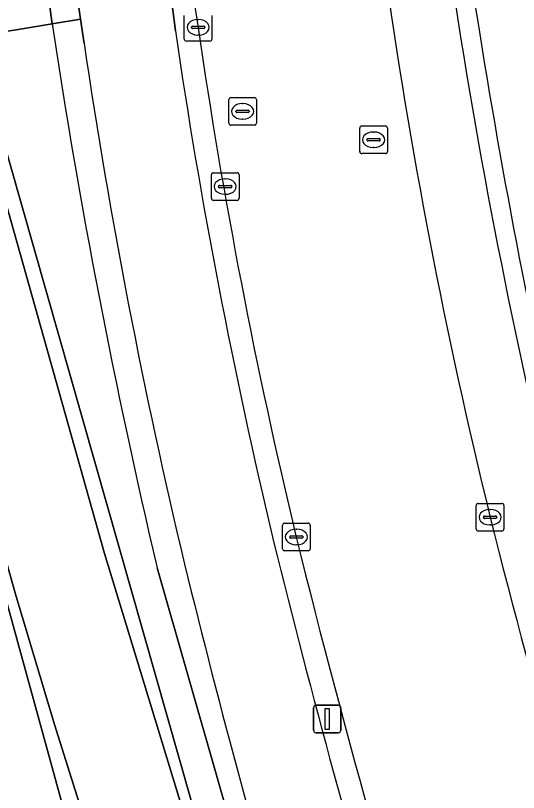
# Model space of a CAD drawing. Extents: x 155018 to 156648, y 383979 to 385733.
# Drawn here: x 156040.7 to 156058.91, y 384615.04 to 384643.14 of the extents above; entities that cross this region are included whole.
import ezdxf

# ---------------------------------------------------------------- set-up
doc = ezdxf.new("R2010")
doc.units = 0
for name, color, linetype in [('IMGEO_Berm_groen', 7, 'Continuous'), ('IMGEO_Fietspad_open', 7, 'Continuous'), ('IMGEO_Groenvoorziening', 7, 'Continuous'), ('IMGEO_Kolk', 7, 'Continuous'), ('IMGEO_Lichtmast', 7, 'Continuous'), ('IMGEO_OVBaan_gesloten', 7, 'Continuous'), ('IMGEO_Rijbaan_lokaal_gesloten', 7, 'Continuous'), ('IMGEO_Rioolput', 7, 'Continuous'), ('IMGEO_Voetpad_gesloten', 7, 'Continuous')]:
    doc.layers.add(name, color=color, linetype=linetype)

msp = doc.modelspace()

# ---------------------------------------------------------------- linework, layer by layer
at = {"layer": 'IMGEO_Berm_groen'}
msp.add_lwpolyline([(156045.632, 384649.221), (156046.489, 384642.592)], dxfattribs=at)
for centre, radius, start, end in [((156304.656, 384682.131), 250.316, 183.7343, 191.74913), ((156234.51, 384673.082), 189.646, 183.36184, 189.21663), ((156271.445, 384676.7), 217.363, 188.27097, 193.63269), ((156250.629, 384672.332), 205.464, 188.29009, 193.52501), ((156254.662, 384673.077), 210.393, 188.33136, 193.4558), ((156362.393, 384700.863), 321.639, 193.80399, 196.87808), ((156360.676, 384700.717), 319.103, 193.85925, 197.89278)]:
    msp.add_arc(centre, radius, start, end, dxfattribs=at)
at = {"layer": 'IMGEO_Fietspad_open'}
msp.add_lwpolyline([(156046.489, 384642.592), (156045.632, 384649.221), (156042.236, 384648.703), (156043.059, 384643.012), (156043.187, 384642.124)], dxfattribs=at)
for centre, radius, start, end in [((156254.662, 384673.077), 210.393, 188.33136, 193.4558), ((156258.874, 384674.022), 218.033, 188.41262, 193.45235), ((156362.393, 384700.863), 321.639, 193.80399, 196.87808), ((156364.745, 384700.968), 327.272, 193.7284, 196.5827)]:
    msp.add_arc(centre, radius, start, end, dxfattribs=at)
at = {"layer": 'IMGEO_Groenvoorziening'}
for points in [[(156038.705, 384625.184), (156039.453, 384623.917), (156040.312, 384622.174), (156046.585, 384599.357), (156048.473, 384592.812), (156049.764, 384593.226), (156042.109, 384617.505), (156040.701, 384622.21), (156028.116, 384666.901)], [(156041.216, 384648.757), (156042.031, 384642.841), (156043.059, 384643.012), (156042.236, 384648.703)], [(156043.187, 384642.124), (156043.059, 384643.012), (156042.031, 384642.841)], [(156042.031, 384642.841), (156039.185, 384642.367), (156047.502, 384613.189), (156053.428, 384594.463), (156054.013, 384594.648), (156050.264, 384607.666), (156045.829, 384623.168)], [(156045.829, 384623.168), (156050.264, 384607.666), (156054.013, 384594.648), (156055.067, 384594.981)], [(156037.998, 384609.437), (156044.085, 384591.433), (156047.902, 384592.727), (156047.939, 384592.641), (156048.473, 384592.812), (156046.585, 384599.357), (156040.312, 384622.174)]]:
    msp.add_lwpolyline(points, dxfattribs=at)
for points in [[(156041.216, 384648.757), (156037.514, 384648.23), (156039.185, 384642.367), (156042.031, 384642.841)], [(156039.185, 384642.367), (156038.681, 384642.283), (156043.926, 384623.68), (156048.699, 384608.037), (156053.174, 384594.383), (156053.428, 384594.463), (156047.502, 384613.189)]]:
    msp.add_lwpolyline(points, close=True, dxfattribs=at)
for centre, radius, start, end in [((156304.656, 384682.131), 250.316, 183.7343, 191.74913), ((156284.53, 384679.454), 245.248, 188.58576, 193.26802), ((156284.53, 384679.454), 245.248, 188.58576, 193.26802), ((156258.874, 384674.022), 218.033, 188.41262, 193.45235), ((156364.745, 384700.968), 327.272, 193.7284, 196.5827)]:
    msp.add_arc(centre, radius, start, end, dxfattribs=at)
at = {"layer": 'IMGEO_Kolk'}
for p, q in [((156046.812, 384642.287), (156046.812, 384643.139)), ((156047.3, 384642.993), (156047.325, 384642.993)), ((156047.813, 384643.139), (156047.813, 384642.287)), ((156047.071, 384642.707), (156047.071, 384642.719)), ((156047.509, 384642.67), (156047.111, 384642.67)), ((156047.114, 384642.756), (156047.512, 384642.756)), ((156047.555, 384642.719), (156047.555, 384642.707)), ((156047.323, 384642.433), (156047.298, 384642.433)), ((156047.739, 384642.213), (156046.887, 384642.213)), ((156057.453, 384625.498), (156058.305, 384625.498)), ((156057.378, 384624.572), (156057.378, 384625.424)), ((156057.866, 384625.278), (156057.891, 384625.278)), ((156058.379, 384625.424), (156058.379, 384624.572)), ((156057.637, 384624.992), (156057.637, 384625.004)), ((156058.075, 384624.955), (156057.677, 384624.955)), ((156057.68, 384625.041), (156058.078, 384625.041)), ((156058.121, 384625.004), (156058.121, 384624.992)), ((156050.367, 384623.857), (156050.367, 384624.709)), ((156050.442, 384624.783), (156051.294, 384624.783)), ((156051.368, 384624.709), (156051.368, 384623.857)), ((156057.889, 384624.718), (156057.864, 384624.718)), ((156050.855, 384624.563), (156050.88, 384624.563)), ((156058.305, 384624.498), (156057.453, 384624.498)), ((156050.626, 384624.277), (156050.626, 384624.289)), ((156051.064, 384624.24), (156050.666, 384624.24)), ((156050.669, 384624.326), (156051.067, 384624.326)), ((156051.11, 384624.289), (156051.11, 384624.277)), ((156050.878, 384624.003), (156050.853, 384624.003)), ((156051.294, 384623.783), (156050.442, 384623.783))]:
    msp.add_line(p, q, dxfattribs=at)
for points in [[(156046.812, 384642.287), (156046.812, 384643.139)], [(156047.813, 384643.139), (156047.813, 384642.287)], [(156047.739, 384642.213), (156046.887, 384642.213)], [(156057.453, 384625.498), (156058.305, 384625.498)], [(156057.378, 384624.572), (156057.378, 384625.424)], [(156058.379, 384625.424), (156058.379, 384624.572)], [(156050.367, 384623.857), (156050.367, 384624.709)], [(156050.442, 384624.783), (156051.294, 384624.783)], [(156051.368, 384624.709), (156051.368, 384623.857)], [(156058.305, 384624.498), (156057.453, 384624.498)], [(156051.294, 384623.783), (156050.442, 384623.783)]]:
    msp.add_lwpolyline(points, dxfattribs=at)
for centre, radius, start, end in [((156047.111, 384642.716), 0.0403, 85.8775, 175.7526), ((156047.108, 384642.706), 0.0366, 178.938, 274.7102), ((156047.512, 384642.713), 0.043, 264.8664, 352.4533), ((156047.516, 384642.718), 0.0386, 1.7309, 96.639), ((156046.889, 384642.289), 0.0765, 181.552, 268.448), ((156046.889, 384642.289), 0.0765, 181.552, 268.448), ((156047.737, 384642.289), 0.0765, 271.552, 358.448), ((156047.737, 384642.289), 0.0765, 271.552, 358.448), ((156057.455, 384625.422), 0.0765, 91.552, 178.448), ((156057.455, 384625.422), 0.0765, 91.552, 178.448), ((156058.303, 384625.422), 0.0765, 1.552, 88.448), ((156058.303, 384625.422), 0.0765, 1.552, 88.448), ((156057.677, 384625.001), 0.0403, 85.8775, 175.7526), ((156057.674, 384624.991), 0.0366, 178.938, 274.7102), ((156058.078, 384624.998), 0.043, 264.8664, 352.4533), ((156058.082, 384625.003), 0.0386, 1.7309, 96.639), ((156050.444, 384624.707), 0.0765, 91.552, 178.448), ((156050.444, 384624.707), 0.0765, 91.552, 178.448), ((156051.292, 384624.707), 0.0765, 1.552, 88.448), ((156051.292, 384624.707), 0.0765, 1.552, 88.448), ((156057.455, 384624.574), 0.0765, 181.552, 268.448), ((156057.455, 384624.574), 0.0765, 181.552, 268.448), ((156058.303, 384624.574), 0.0765, 271.552, 358.448), ((156058.303, 384624.574), 0.0765, 271.552, 358.448), ((156050.666, 384624.286), 0.0403, 85.8775, 175.7526), ((156050.663, 384624.276), 0.0366, 178.938, 274.7102), ((156051.067, 384624.283), 0.043, 264.8664, 352.4533), ((156051.071, 384624.288), 0.0386, 1.7309, 96.639), ((156050.444, 384623.859), 0.0765, 181.552, 268.448), ((156050.444, 384623.859), 0.0765, 181.552, 268.448), ((156051.292, 384623.859), 0.0765, 271.552, 358.448), ((156051.292, 384623.859), 0.0765, 271.552, 358.448)]:
    msp.add_arc(centre, radius, start, end, dxfattribs=at)
for centre, major_axis, ratio, start_param, end_param in [((156047.299, 384642.713), (-0.387, 0.002), 0.722429, 4.712389, 7.853982), ((156047.324, 384642.713), (-0.39, 0.002), 0.717154, 1.570796, 4.712389), ((156057.865, 384624.998), (-0.387, 0.002), 0.722429, 4.712389, 7.853982), ((156057.89, 384624.998), (-0.39, 0.002), 0.717154, 1.570796, 4.712389), ((156050.854, 384624.283), (-0.387, 0.002), 0.722429, 4.712389, 7.853982), ((156050.879, 384624.283), (-0.39, 0.002), 0.717154, 1.570796, 4.712389)]:
    msp.add_ellipse(centre, major_axis=major_axis, ratio=ratio, start_param=start_param, end_param=end_param, dxfattribs=at)
at = {"layer": 'IMGEO_Lichtmast'}
for p, q in [((156051.588, 384618.201), (156052.378, 384618.201)), ((156052.378, 384618.201), (156051.588, 384618.201)), ((156051.488, 384617.301), (156051.488, 384618.101)), ((156051.488, 384618.101), (156051.488, 384617.301)), ((156052.478, 384618.101), (156052.478, 384617.301)), ((156052.478, 384617.301), (156052.478, 384618.101)), ((156052.378, 384617.201), (156051.588, 384617.201)), ((156051.588, 384617.201), (156052.378, 384617.201))]:
    msp.add_line(p, q, dxfattribs=at)
msp.add_lwpolyline([(156051.908, 384618.076), (156052.058, 384618.076), (156052.058, 384617.326), (156051.908, 384617.326), (156051.908, 384618.076)], dxfattribs=at)
for centre, start, end in [((156051.588, 384618.101), 90, 180), ((156051.588, 384618.101), 90, 180), ((156052.378, 384618.101), 0, 90), ((156052.378, 384618.101), 360, 90), ((156051.588, 384617.301), 180, 270), ((156051.588, 384617.301), 180, 270), ((156052.378, 384617.301), 270, 0), ((156052.378, 384617.301), 270, 0)]:
    msp.add_arc(centre, 0.1, start, end, dxfattribs=at)
at = {"layer": 'IMGEO_OVBaan_gesloten'}
for centre, radius, start, end in [((156234.51, 384673.082), 189.646, 183.36184, 189.21663), ((156250.135, 384672.281), 197.983, 187.89814, 193.81959), ((156250.629, 384672.332), 205.464, 188.29009, 193.52501), ((156391.033, 384709.076), 343.598, 194.16546, 197.58244), ((156360.676, 384700.717), 319.103, 193.85925, 197.89278)]:
    msp.add_arc(centre, radius, start, end, dxfattribs=at)
at = {"layer": 'IMGEO_Rijbaan_lokaal_gesloten'}
for points in [[(156027.462, 384681.029), (156021.256, 384699.576), (156020.708, 384699.461), (156020.943, 384696.818), (156022.691, 384683.243), (156023.024, 384683.369), (156025.677, 384675.34), (156026.109, 384673.847), (156028.116, 384666.901), (156040.701, 384622.21), (156042.109, 384617.505), (156049.764, 384593.226), (156050.137, 384592.042), (156050.325, 384591.508)], [(156053.51, 384593.359), (156053.174, 384594.383), (156048.699, 384608.037), (156043.926, 384623.68), (156038.681, 384642.283), (156031.378, 384668.186), (156027.462, 384681.029)]]:
    msp.add_lwpolyline(points, dxfattribs=at)
at = {"layer": 'IMGEO_Rioolput'}
for p, q in [((156048.423, 384639.247), (156048.423, 384640.099)), ((156048.498, 384640.173), (156049.35, 384640.173)), ((156049.424, 384640.099), (156049.424, 384639.247)), ((156048.911, 384639.953), (156048.936, 384639.953)), ((156048.682, 384639.667), (156048.682, 384639.679)), ((156049.12, 384639.63), (156048.722, 384639.63)), ((156048.725, 384639.716), (156049.123, 384639.716)), ((156049.166, 384639.679), (156049.166, 384639.667)), ((156048.934, 384639.393), (156048.909, 384639.393)), ((156049.35, 384639.173), (156048.498, 384639.173)), ((156053.163, 384638.22), (156053.163, 384639.072)), ((156053.238, 384639.146), (156054.09, 384639.146)), ((156054.164, 384639.072), (156054.164, 384638.22)), ((156053.465, 384638.689), (156053.863, 384638.689)), ((156053.651, 384638.926), (156053.676, 384638.926)), ((156053.422, 384638.64), (156053.422, 384638.652)), ((156053.86, 384638.603), (156053.462, 384638.603)), ((156053.906, 384638.652), (156053.906, 384638.64)), ((156054.09, 384638.146), (156053.238, 384638.146)), ((156053.674, 384638.366), (156053.649, 384638.366)), ((156047.793, 384636.529), (156047.793, 384637.381)), ((156047.868, 384637.455), (156048.72, 384637.455)), ((156048.794, 384637.381), (156048.794, 384636.529)), ((156048.095, 384636.998), (156048.493, 384636.998)), ((156048.281, 384637.235), (156048.306, 384637.235)), ((156048.052, 384636.949), (156048.052, 384636.961)), ((156048.49, 384636.912), (156048.092, 384636.912)), ((156048.536, 384636.961), (156048.536, 384636.949)), ((156048.72, 384636.455), (156047.868, 384636.455)), ((156048.304, 384636.675), (156048.279, 384636.675))]:
    msp.add_line(p, q, dxfattribs=at)
for points in [[(156048.423, 384639.247), (156048.423, 384640.099)], [(156048.498, 384640.173), (156049.35, 384640.173)], [(156049.424, 384640.099), (156049.424, 384639.247)], [(156049.35, 384639.173), (156048.498, 384639.173)], [(156053.163, 384638.22), (156053.163, 384639.072)], [(156053.238, 384639.146), (156054.09, 384639.146)], [(156054.164, 384639.072), (156054.164, 384638.22)], [(156054.09, 384638.146), (156053.238, 384638.146)], [(156047.793, 384636.529), (156047.793, 384637.381)], [(156047.868, 384637.455), (156048.72, 384637.455)], [(156048.794, 384637.381), (156048.794, 384636.529)], [(156048.72, 384636.455), (156047.868, 384636.455)]]:
    msp.add_lwpolyline(points, dxfattribs=at)
for centre, radius, start, end in [((156048.5, 384640.097), 0.0765, 91.552, 178.448), ((156048.5, 384640.097), 0.0765, 91.552, 178.448), ((156049.348, 384640.097), 0.0765, 1.552, 88.448), ((156049.348, 384640.097), 0.0765, 1.552, 88.448), ((156048.722, 384639.676), 0.0403, 85.8775, 175.7526), ((156048.719, 384639.666), 0.0366, 178.938, 274.7102), ((156049.123, 384639.673), 0.043, 264.8664, 352.4533), ((156049.127, 384639.678), 0.0386, 1.7309, 96.639), ((156048.5, 384639.249), 0.0765, 181.552, 268.448), ((156048.5, 384639.249), 0.0765, 181.552, 268.448), ((156049.348, 384639.249), 0.0765, 271.552, 358.448), ((156049.348, 384639.249), 0.0765, 271.552, 358.448), ((156053.24, 384639.07), 0.0765, 91.552, 178.448), ((156053.24, 384639.07), 0.0765, 91.552, 178.448), ((156054.088, 384639.07), 0.0765, 1.552, 88.448), ((156054.088, 384639.07), 0.0765, 1.552, 88.448), ((156053.462, 384638.649), 0.0403, 85.8775, 175.7526), ((156053.867, 384638.651), 0.0386, 1.7309, 96.639), ((156053.459, 384638.639), 0.0366, 178.938, 274.7102), ((156053.863, 384638.646), 0.043, 264.8664, 352.4533), ((156053.24, 384638.222), 0.0765, 181.552, 268.448), ((156053.24, 384638.222), 0.0765, 181.552, 268.448), ((156054.088, 384638.222), 0.0765, 271.552, 358.448), ((156054.088, 384638.222), 0.0765, 271.552, 358.448), ((156047.87, 384637.379), 0.0765, 91.552, 178.448), ((156047.87, 384637.379), 0.0765, 91.552, 178.448), ((156048.718, 384637.379), 0.0765, 1.552, 88.448), ((156048.718, 384637.379), 0.0765, 1.552, 88.448), ((156048.092, 384636.958), 0.0403, 85.8775, 175.7526), ((156048.497, 384636.96), 0.0386, 1.7309, 96.639), ((156048.089, 384636.948), 0.0366, 178.938, 274.7102), ((156048.493, 384636.955), 0.043, 264.8664, 352.4533), ((156047.87, 384636.531), 0.0765, 181.552, 268.448), ((156047.87, 384636.531), 0.0765, 181.552, 268.448), ((156048.718, 384636.531), 0.0765, 271.552, 358.448), ((156048.718, 384636.531), 0.0765, 271.552, 358.448)]:
    msp.add_arc(centre, radius, start, end, dxfattribs=at)
for centre, major_axis, ratio, start_param, end_param in [((156048.91, 384639.673), (-0.387, 0.002), 0.722429, 4.712389, 7.853982), ((156048.935, 384639.673), (-0.39, 0.002), 0.717154, 1.570796, 4.712389), ((156053.65, 384638.646), (-0.387, 0.002), 0.722429, 4.712389, 7.853982), ((156053.675, 384638.646), (-0.39, 0.002), 0.717154, 1.570796, 4.712389), ((156048.28, 384636.955), (-0.387, 0.002), 0.722429, 4.712389, 7.853982), ((156048.305, 384636.955), (-0.39, 0.002), 0.717154, 1.570796, 4.712389)]:
    msp.add_ellipse(centre, major_axis=major_axis, ratio=ratio, start_param=start_param, end_param=end_param, dxfattribs=at)
at = {"layer": 'IMGEO_Voetpad_gesloten'}
for centre, radius, start, end in [((156271.445, 384676.7), 217.363, 188.27097, 193.63269), ((156250.135, 384672.281), 197.983, 187.89814, 193.81959), ((156391.033, 384709.076), 343.598, 194.16546, 197.58244)]:
    msp.add_arc(centre, radius, start, end, dxfattribs=at)

doc.saveas('drawing.dxf')
